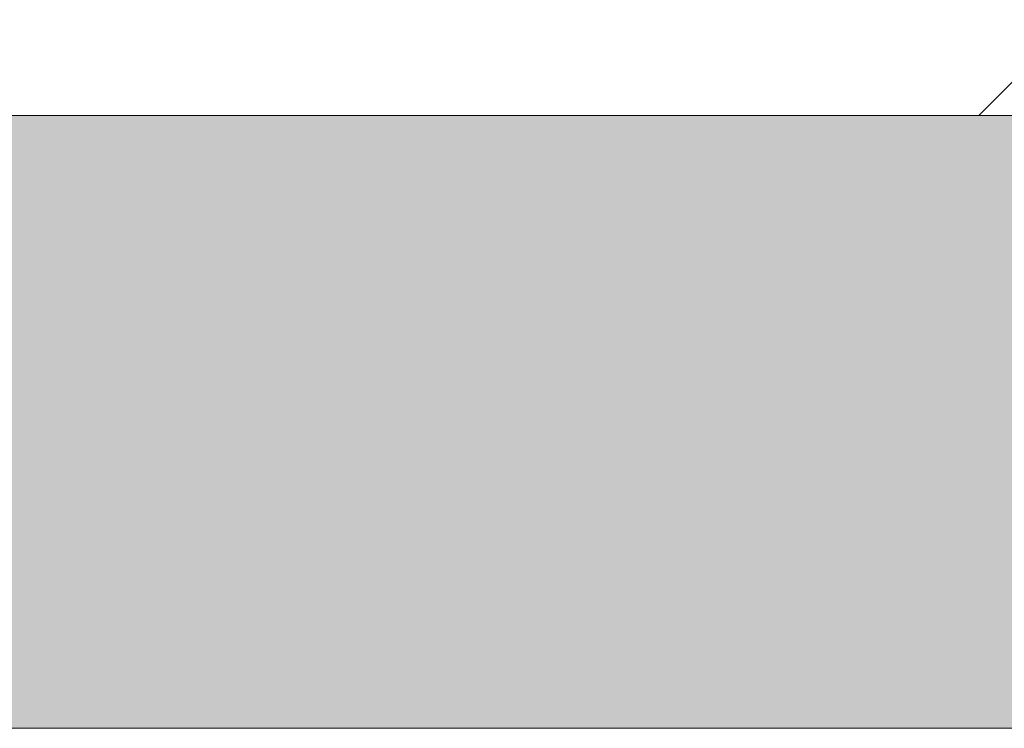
# Model space of a CAD drawing. Header units: millimetres. Extents: x -21522 to 71342, y -39668 to 2056.
# Tile 233 of 656: x -3858 to -3781, y -24895 to -24839. Entities that reach past the tile are written whole.
import ezdxf

# ---------------------------------------------------------------- set-up
doc = ezdxf.new("R2010")
doc.units = ezdxf.units.MM
doc.layers.add('A-WALL', color=113, linetype='Continuous', lineweight=13)
doc.layers.add('A-WALL-PATT', color=111, linetype='Continuous', lineweight=13)

msp = doc.modelspace()

# ---------------------------------------------------------------- hatches: boundary and pattern name
at = {"layer": 'A-WALL-PATT'}
h = msp.add_hatch(dxfattribs=at)
h.set_pattern_fill('FP_1', color=30, style=0, pattern_type=2)
h.set_pattern_definition([(45, (0, 0), (-112.2532, 112.2532), []), (45, (39.69, 0), (0, 224.5064), []), (45, (-39.69, 0), (0, 224.5064), [])])
h.paths.add_polyline_path([(-4324.011, -24846.668), (-3708.856, -24846.668), (-3708.856, -24831.668), (-4324.011, -24831.668)])
h.paths.add_polyline_path([(-2591.026, -24846.668), (-1132.661, -24846.668), (-1132.661, -24831.668), (-2708.856, -24831.668), (-2708.856, -24846.668)])
h = msp.add_hatch(dxfattribs=at)
h.set_pattern_fill('FP_3', color=30, angle=-135, style=0, pattern_type=2)
h.set_pattern_definition([(225, (-2753.086, -24528.67), (-88.8996, -177.7999), [15.715, -110.008]), (225, (-2786.424, -24606.455), (-88.8996, -177.7999), [15.715, -110.008]), (225, (-2797.536, -24528.67), (-88.8996, -177.7999), [15.715, -110.008]), (225, (-2830.874, -24606.455), (-88.8996, -177.7999), [15.715, -110.008]), (251.565, (-2764.2, -24539.78), (-88.89985, -355.59962), [35.141, -245.986]), (251.565, (-2775.31, -24573.117), (-88.89985, -355.59962), [35.141, -245.986]), (251.565, (-2808.648, -24539.78), (-88.89985, -355.59962), [35.141, -245.986]), (251.565, (-2819.76, -24573.117), (-88.89985, -355.59962), [35.141, -245.986]), (315, (-2764.2, -24606.455), (-88.8996, 177.7999), [15.715, -110.008]), (315, (-2797.536, -24528.67), (-88.8996, 177.7999), [15.715, -110.008]), (315, (-2808.65, -24606.455), (-88.8996, 177.7999), [15.715, -110.008]), (315, (-2841.986, -24528.67), (-88.8996, 177.7999), [15.715, -110.008]), (288.435, (-2775.31, -24573.117), (-88.89985, 355.59962), [35.141, -245.986]), (288.435, (-2786.424, -24539.78), (-88.89985, 355.59962), [35.141, -245.986]), (288.435, (-2819.76, -24573.117), (-88.89985, 355.59962), [35.141, -245.986]), (288.435, (-2830.874, -24539.78), (-88.89985, 355.59962), [35.141, -245.986])])
h.paths.add_polyline_path([(-1450.564, -24894.668), (-1117.661, -24894.668), (-1117.661, -24846.668), (-2708.856, -24846.668), (-2708.856, -24894.668), (-2362.934, -24894.668)])
h.paths.add_polyline_path([(-3731.488, -24894.668), (-3708.856, -24894.668), (-3708.856, -24846.668), (-4276.011, -24846.668), (-4276.011, -24894.668), (-4187.672, -24894.668)])

# ---------------------------------------------------------------- linework, layer by layer
at = {"layer": 'A-WALL', "color": 30}
for p, q in [((-4324.011, -24846.668), (-3708.856, -24846.668)), ((-4276.011, -24894.668), (-3708.856, -24894.668))]:
    msp.add_line(p, q, dxfattribs=at)

doc.saveas('drawing.dxf')
